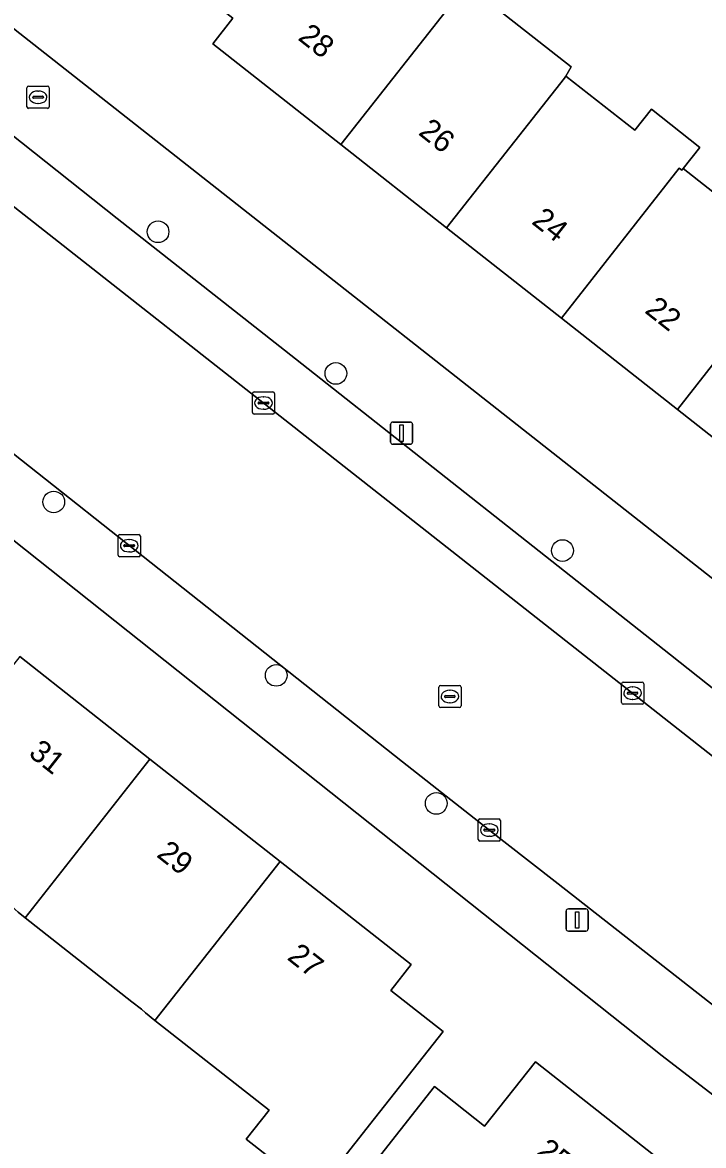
# Model space of a CAD drawing. Extents: x 159217 to 160349, y 381246 to 382172.
# Drawn here: x 160164.6 to 160195.3, y 381881.2 to 381931.9 of the extents above; entities that cross this region are included whole.
import ezdxf

# ---------------------------------------------------------------- set-up
doc = ezdxf.new("R2010")
doc.units = 0
for name, color, linetype in [('IMGEO_Boom', 7, 'Continuous'), ('IMGEO_Brandkraan', 7, 'Continuous'), ('IMGEO_Erf', 7, 'Continuous'), ('IMGEO_Kolk', 7, 'Continuous'), ('IMGEO_Lichtmast', 7, 'Continuous'), ('IMGEO_Pand', 7, 'Continuous'), ('IMGEO_Pand_nummerreeks', 7, 'Continuous'), ('IMGEO_Parkeervlak_open', 7, 'Continuous'), ('IMGEO_Rijbaan_lokaal_gesloten', 7, 'Continuous'), ('IMGEO_Rioolput', 7, 'Continuous'), ('IMGEO_Voetpad_open', 7, 'Continuous')]:
    doc.layers.add(name, color=color, linetype=linetype)

msp = doc.modelspace()

# ---------------------------------------------------------------- linework, layer by layer
at = {"layer": 'IMGEO_Boom'}
for centre in [(160170.722, 381922.438), (160178.742, 381916.05), (160166.017, 381910.251), (160188.965, 381908.058), (160176.051, 381902.43), (160183.272, 381896.656)]:
    msp.add_circle(centre, 0.489, dxfattribs=at)
at = {"layer": 'IMGEO_Brandkraan'}
for p, q in [((160164.81, 381928.082), (160164.81, 381928.934)), ((160164.885, 381929.008), (160165.737, 381929.008)), ((160165.811, 381928.934), (160165.811, 381928.082)), ((160165.069, 381928.502), (160165.069, 381928.514)), ((160165.507, 381928.465), (160165.109, 381928.465)), ((160165.112, 381928.551), (160165.51, 381928.551)), ((160165.298, 381928.788), (160165.323, 381928.788)), ((160165.553, 381928.514), (160165.553, 381928.502)), ((160165.737, 381928.008), (160164.885, 381928.008)), ((160165.321, 381928.228), (160165.296, 381928.228))]:
    msp.add_line(p, q, dxfattribs=at)
for points in [[(160164.81, 381928.082), (160164.81, 381928.934)], [(160164.885, 381929.008), (160165.737, 381929.008)], [(160165.811, 381928.934), (160165.811, 381928.082)], [(160165.737, 381928.008), (160164.885, 381928.008)]]:
    msp.add_lwpolyline(points, dxfattribs=at)
for centre, radius, start, end in [((160164.887, 381928.932), 0.0765, 91.552, 178.448), ((160164.887, 381928.932), 0.0765, 91.552, 178.448), ((160165.735, 381928.932), 0.0765, 1.552, 88.448), ((160165.735, 381928.932), 0.0765, 1.552, 88.448), ((160165.109, 381928.511), 0.0403, 85.8775, 175.7526), ((160165.106, 381928.501), 0.0366, 178.938, 274.7102), ((160165.51, 381928.508), 0.043, 264.8664, 352.4533), ((160165.514, 381928.513), 0.0386, 1.7309, 96.639), ((160164.887, 381928.084), 0.0765, 181.552, 268.448), ((160164.887, 381928.084), 0.0765, 181.552, 268.448), ((160165.735, 381928.084), 0.0765, 271.552, 358.448), ((160165.735, 381928.084), 0.0765, 271.552, 358.448)]:
    msp.add_arc(centre, radius, start, end, dxfattribs=at)
for centre, major_axis, ratio, start_param, end_param in [((160165.297, 381928.508), (-0.387, 0.002), 0.722429, 4.712389, 7.853982), ((160165.322, 381928.508), (-0.39, 0.002), 0.717154, 1.570796, 4.712389)]:
    msp.add_ellipse(centre, major_axis=major_axis, ratio=ratio, start_param=start_param, end_param=end_param, dxfattribs=at)
at = {"layer": 'IMGEO_Erf'}
for points in [[(160120.164, 381966.268), (160212.178, 381893.858)], [(160219.096, 381895.147), (160219.519, 381895.95), (160219.947, 381896.793), (160220.216, 381901.744), (160218.23, 381901.872), (160218.109, 381899.787), (160216.702, 381899.869), (160215.136, 381897.904), (160199.379, 381910.303), (160194.15, 381914.418), (160188.913, 381918.539), (160183.733, 381922.615), (160178.962, 381926.37), (160173.189, 381930.913), (160174.1, 381932.07), (160171.561, 381934.068)], [(160184.639, 381933.592), (160189.36, 381929.877), (160189.122, 381929.462), (160192.229, 381927.017), (160192.978, 381927.969), (160195.164, 381926.248), (160194.413, 381925.294), (160197.374, 381922.964)], [(160212.631, 381870.524), (160193.459, 381885.263), (160149.197, 381920.443)], [(160164.49, 381903.277), (160170.358, 381898.657), (160176.226, 381894.037), (160182.136, 381889.384), (160181.221, 381888.221), (160183.576, 381886.367), (160180.483, 381882.439), (160177.823, 381879.06), (160174.703, 381881.517), (160175.729, 381882.819), (160170.584, 381886.869), (160170.149, 381887.212), (160169.971, 381887.369), (160169.536, 381887.712), (160164.724, 381891.501), (160164.412, 381891.746)], [(160180.093, 381879.951), (160183.185, 381883.879), (160185.45, 381882.096), (160187.741, 381885.005), (160193.073, 381880.808)]]:
    msp.add_lwpolyline(points, dxfattribs=at)
at = {"layer": 'IMGEO_Kolk'}
for p, q in [((160175.051, 381915.216), (160175.903, 381915.216)), ((160174.976, 381914.29), (160174.976, 381915.142)), ((160175.235, 381914.71), (160175.235, 381914.722)), ((160175.278, 381914.759), (160175.676, 381914.759)), ((160175.464, 381914.996), (160175.489, 381914.996)), ((160175.719, 381914.722), (160175.719, 381914.71)), ((160175.977, 381915.142), (160175.977, 381914.29)), ((160175.903, 381914.216), (160175.051, 381914.216)), ((160175.673, 381914.673), (160175.275, 381914.673)), ((160175.487, 381914.436), (160175.462, 381914.436)), ((160168.923, 381907.854), (160168.923, 381908.706)), ((160168.998, 381908.78), (160169.85, 381908.78)), ((160169.924, 381908.706), (160169.924, 381907.854)), ((160169.182, 381908.274), (160169.182, 381908.286)), ((160169.62, 381908.237), (160169.222, 381908.237)), ((160169.225, 381908.323), (160169.623, 381908.323)), ((160169.411, 381908.56), (160169.436, 381908.56)), ((160169.666, 381908.286), (160169.666, 381908.274)), ((160169.85, 381907.78), (160168.998, 381907.78)), ((160169.434, 381908), (160169.409, 381908)), ((160191.626, 381901.201), (160191.626, 381902.053)), ((160191.701, 381902.127), (160192.553, 381902.127)), ((160192.627, 381902.053), (160192.627, 381901.201)), ((160191.885, 381901.621), (160191.885, 381901.633)), ((160192.323, 381901.584), (160191.925, 381901.584)), ((160191.928, 381901.67), (160192.326, 381901.67)), ((160192.114, 381901.907), (160192.139, 381901.907)), ((160192.369, 381901.633), (160192.369, 381901.621)), ((160192.553, 381901.127), (160191.701, 381901.127)), ((160192.137, 381901.347), (160192.112, 381901.347)), ((160185.164, 381895.027), (160185.164, 381895.879)), ((160185.239, 381895.953), (160186.091, 381895.953)), ((160185.423, 381895.447), (160185.423, 381895.459)), ((160185.466, 381895.496), (160185.864, 381895.496)), ((160185.652, 381895.733), (160185.677, 381895.733)), ((160185.907, 381895.459), (160185.907, 381895.447)), ((160186.165, 381895.879), (160186.165, 381895.027)), ((160186.091, 381894.953), (160185.239, 381894.953)), ((160185.861, 381895.41), (160185.463, 381895.41)), ((160185.675, 381895.173), (160185.65, 381895.173))]:
    msp.add_line(p, q, dxfattribs=at)
for points in [[(160175.051, 381915.216), (160175.903, 381915.216)], [(160174.976, 381914.29), (160174.976, 381915.142)], [(160175.977, 381915.142), (160175.977, 381914.29)], [(160175.903, 381914.216), (160175.051, 381914.216)], [(160168.923, 381907.854), (160168.923, 381908.706)], [(160168.998, 381908.78), (160169.85, 381908.78)], [(160169.924, 381908.706), (160169.924, 381907.854)], [(160169.85, 381907.78), (160168.998, 381907.78)], [(160191.626, 381901.201), (160191.626, 381902.053)], [(160191.701, 381902.127), (160192.553, 381902.127)], [(160192.627, 381902.053), (160192.627, 381901.201)], [(160192.553, 381901.127), (160191.701, 381901.127)], [(160185.164, 381895.027), (160185.164, 381895.879)], [(160185.239, 381895.953), (160186.091, 381895.953)], [(160186.165, 381895.879), (160186.165, 381895.027)], [(160186.091, 381894.953), (160185.239, 381894.953)]]:
    msp.add_lwpolyline(points, dxfattribs=at)
for centre, radius, start, end in [((160175.053, 381915.14), 0.0765, 91.552, 178.448), ((160175.053, 381915.14), 0.0765, 91.552, 178.448), ((160175.901, 381915.14), 0.0765, 1.552, 88.448), ((160175.901, 381915.14), 0.0765, 1.552, 88.448), ((160175.275, 381914.719), 0.0403, 85.8775, 175.7526), ((160175.272, 381914.709), 0.0366, 178.938, 274.7102), ((160175.676, 381914.716), 0.043, 264.8664, 352.4533), ((160175.68, 381914.721), 0.0386, 1.7309, 96.639), ((160175.053, 381914.292), 0.0765, 181.552, 268.448), ((160175.053, 381914.292), 0.0765, 181.552, 268.448), ((160175.901, 381914.292), 0.0765, 271.552, 358.448), ((160175.901, 381914.292), 0.0765, 271.552, 358.448), ((160169, 381908.704), 0.0765, 91.552, 178.448), ((160169, 381908.704), 0.0765, 91.552, 178.448), ((160169.848, 381908.704), 0.0765, 1.552, 88.448), ((160169.848, 381908.704), 0.0765, 1.552, 88.448), ((160169.222, 381908.283), 0.0403, 85.8775, 175.7526), ((160169.219, 381908.273), 0.0366, 178.938, 274.7102), ((160169.623, 381908.28), 0.043, 264.8664, 352.4533), ((160169.627, 381908.285), 0.0386, 1.7309, 96.639), ((160169, 381907.856), 0.0765, 181.552, 268.448), ((160169, 381907.856), 0.0765, 181.552, 268.448), ((160169.848, 381907.856), 0.0765, 271.552, 358.448), ((160169.848, 381907.856), 0.0765, 271.552, 358.448), ((160191.703, 381902.051), 0.0765, 91.552, 178.448), ((160191.703, 381902.051), 0.0765, 91.552, 178.448), ((160192.551, 381902.051), 0.0765, 1.552, 88.448), ((160192.551, 381902.051), 0.0765, 1.552, 88.448), ((160191.925, 381901.63), 0.0403, 85.8775, 175.7526), ((160191.922, 381901.62), 0.0366, 178.938, 274.7102), ((160192.326, 381901.627), 0.043, 264.8664, 352.4533), ((160192.33, 381901.632), 0.0386, 1.7309, 96.639), ((160191.703, 381901.203), 0.0765, 181.552, 268.448), ((160191.703, 381901.203), 0.0765, 181.552, 268.448), ((160192.551, 381901.203), 0.0765, 271.552, 358.448), ((160192.551, 381901.203), 0.0765, 271.552, 358.448), ((160185.241, 381895.877), 0.0765, 91.552, 178.448), ((160185.241, 381895.877), 0.0765, 91.552, 178.448), ((160185.463, 381895.456), 0.0403, 85.8775, 175.7526), ((160185.868, 381895.458), 0.0386, 1.7309, 96.639), ((160186.089, 381895.877), 0.0765, 1.552, 88.448), ((160186.089, 381895.877), 0.0765, 1.552, 88.448), ((160185.241, 381895.029), 0.0765, 181.552, 268.448), ((160185.241, 381895.029), 0.0765, 181.552, 268.448), ((160185.46, 381895.446), 0.0366, 178.938, 274.7102), ((160185.864, 381895.453), 0.043, 264.8664, 352.4533), ((160186.089, 381895.029), 0.0765, 271.552, 358.448), ((160186.089, 381895.029), 0.0765, 271.552, 358.448)]:
    msp.add_arc(centre, radius, start, end, dxfattribs=at)
for centre, major_axis, ratio, start_param, end_param in [((160175.463, 381914.716), (-0.387, 0.002), 0.722429, 4.712389, 7.853982), ((160175.488, 381914.716), (-0.39, 0.002), 0.717154, 1.570796, 4.712389), ((160169.41, 381908.28), (-0.387, 0.002), 0.722429, 4.712389, 7.853982), ((160169.435, 381908.28), (-0.39, 0.002), 0.717154, 1.570796, 4.712389), ((160192.113, 381901.627), (-0.387, 0.002), 0.722429, 4.712389, 7.853982), ((160192.138, 381901.627), (-0.39, 0.002), 0.717154, 1.570796, 4.712389), ((160185.651, 381895.453), (-0.387, 0.002), 0.722429, 4.712389, 7.853982), ((160185.676, 381895.453), (-0.39, 0.002), 0.717154, 1.570796, 4.712389)]:
    msp.add_ellipse(centre, major_axis=major_axis, ratio=ratio, start_param=start_param, end_param=end_param, dxfattribs=at)
at = {"layer": 'IMGEO_Lichtmast'}
for p, q in [((160181.212, 381912.954), (160181.212, 381913.754)), ((160181.212, 381913.754), (160181.212, 381912.954)), ((160181.312, 381913.854), (160182.102, 381913.854)), ((160182.102, 381913.854), (160181.312, 381913.854)), ((160182.202, 381913.754), (160182.202, 381912.954)), ((160182.202, 381912.954), (160182.202, 381913.754)), ((160182.102, 381912.854), (160181.312, 381912.854)), ((160181.312, 381912.854), (160182.102, 381912.854)), ((160189.129, 381890.995), (160189.129, 381891.795)), ((160189.129, 381891.795), (160189.129, 381890.995)), ((160189.229, 381891.895), (160190.019, 381891.895)), ((160190.019, 381891.895), (160189.229, 381891.895)), ((160190.119, 381891.795), (160190.119, 381890.995)), ((160190.119, 381890.995), (160190.119, 381891.795)), ((160190.019, 381890.895), (160189.229, 381890.895)), ((160189.229, 381890.895), (160190.019, 381890.895))]:
    msp.add_line(p, q, dxfattribs=at)
for points in [[(160181.632, 381913.729), (160181.782, 381913.729), (160181.782, 381912.979), (160181.632, 381912.979), (160181.632, 381913.729)], [(160189.549, 381891.77), (160189.699, 381891.77), (160189.699, 381891.02), (160189.549, 381891.02), (160189.549, 381891.77)]]:
    msp.add_lwpolyline(points, dxfattribs=at)
for centre, start, end in [((160181.312, 381913.754), 90, 180), ((160181.312, 381913.754), 90, 180), ((160182.102, 381913.754), 0, 90), ((160182.102, 381913.754), 360, 90), ((160181.312, 381912.954), 180, 270), ((160181.312, 381912.954), 180, 270), ((160182.102, 381912.954), 270, 0), ((160182.102, 381912.954), 270, 0), ((160189.229, 381891.795), 90, 180), ((160189.229, 381891.795), 90, 180), ((160190.019, 381891.795), 0, 90), ((160190.019, 381891.795), 360, 90), ((160189.229, 381890.995), 180, 270), ((160189.229, 381890.995), 180, 270), ((160190.019, 381890.995), 270, 0), ((160190.019, 381890.995), 270, 0)]:
    msp.add_arc(centre, 0.1, start, end, dxfattribs=at)
at = {"layer": 'IMGEO_Pand'}
for points in [[(160179.596, 381938.692), (160176.917, 381940.8), (160175.734, 381939.385), (160171.561, 381934.068), (160174.1, 381932.07), (160173.189, 381930.913), (160178.962, 381926.37), (160184.278, 381933.126), (160184.639, 381933.592), (160186.58, 381936.059), (160180.987, 381940.46)], [(160183.733, 381922.615), (160189.052, 381929.374), (160189.122, 381929.462), (160189.36, 381929.877), (160184.639, 381933.592), (160184.278, 381933.126), (160178.962, 381926.37)], [(160183.733, 381922.615), (160188.913, 381918.539), (160194.234, 381925.302), (160194.346, 381925.212), (160194.413, 381925.294), (160195.164, 381926.248), (160192.978, 381927.969), (160192.229, 381927.017), (160189.122, 381929.462), (160189.052, 381929.374)], [(160194.413, 381925.294), (160194.346, 381925.212), (160194.234, 381925.302), (160188.913, 381918.539), (160194.15, 381914.418), (160200.26, 381922.219), (160200.101, 381922.344), (160198.116, 381923.906), (160197.374, 381922.964)], [(160205.486, 381918.071), (160206.639, 381919.557), (160201.368, 381923.647), (160200.26, 381922.219), (160194.15, 381914.418), (160199.379, 381910.303)], [(160170.358, 381898.657), (160164.49, 381903.277), (160158.887, 381896.159), (160163.933, 381892.186), (160164.282, 381891.866), (160164.412, 381891.746), (160164.724, 381891.501)], [(160176.226, 381894.037), (160170.358, 381898.657), (160164.724, 381891.501), (160169.536, 381887.712), (160169.971, 381887.369), (160170.149, 381887.212), (160170.584, 381886.869)], [(160170.584, 381886.869), (160175.729, 381882.819), (160174.703, 381881.517), (160177.823, 381879.06), (160180.483, 381882.439), (160183.576, 381886.367), (160181.221, 381888.221), (160182.136, 381889.384), (160176.226, 381894.037)], [(160193.073, 381880.808), (160187.741, 381885.005), (160185.45, 381882.096), (160183.185, 381883.879), (160180.093, 381879.951), (160176.593, 381875.506), (160179.019, 381873.596), (160181.329, 381876.53), (160186.343, 381872.582), (160186.476, 381872.751), (160186.633, 381872.626)]]:
    msp.add_lwpolyline(points, close=True, dxfattribs=at)
at = {"layer": 'IMGEO_Parkeervlak_open'}
for points in [[(160101.441, 381972.915), (160142.8, 381940.403), (160158.477, 381928.078), (160209.032, 381888.323), (160209.912, 381887.8)], [(160207.982, 381892.133), (160193.834, 381903.352), (160176.929, 381916.708), (160168.874, 381923.038), (160159.725, 381930.297), (160141.712, 381944.521), (160123.544, 381958.928), (160116.887, 381964.196)]]:
    msp.add_lwpolyline(points, dxfattribs=at)
at = {"layer": 'IMGEO_Rijbaan_lokaal_gesloten'}
msp.add_lwpolyline([(160158.477, 381928.078), (160153.073, 381921.227), (160153.218, 381921.112), (160181.742, 381898.529), (160186.323, 381894.939), (160188.766, 381893.025), (160205.633, 381879.806), (160211.317, 381887.059), (160210.848, 381887.246), (160209.912, 381887.8), (160209.032, 381888.323)], close=True, dxfattribs=at)
at = {"layer": 'IMGEO_Rioolput'}
for p, q in [((160183.387, 381901.051), (160183.387, 381901.903)), ((160183.462, 381901.977), (160184.314, 381901.977)), ((160183.875, 381901.757), (160183.9, 381901.757)), ((160184.388, 381901.903), (160184.388, 381901.051)), ((160183.646, 381901.471), (160183.646, 381901.483)), ((160184.084, 381901.434), (160183.686, 381901.434)), ((160183.689, 381901.52), (160184.087, 381901.52)), ((160183.898, 381901.197), (160183.873, 381901.197)), ((160184.13, 381901.483), (160184.13, 381901.471)), ((160184.314, 381900.977), (160183.462, 381900.977))]:
    msp.add_line(p, q, dxfattribs=at)
for points in [[(160183.387, 381901.051), (160183.387, 381901.903)], [(160183.462, 381901.977), (160184.314, 381901.977)], [(160184.388, 381901.903), (160184.388, 381901.051)], [(160184.314, 381900.977), (160183.462, 381900.977)]]:
    msp.add_lwpolyline(points, dxfattribs=at)
for centre, radius, start, end in [((160183.464, 381901.901), 0.0765, 91.552, 178.448), ((160183.464, 381901.901), 0.0765, 91.552, 178.448), ((160184.312, 381901.901), 0.0765, 1.552, 88.448), ((160184.312, 381901.901), 0.0765, 1.552, 88.448), ((160183.464, 381901.053), 0.0765, 181.552, 268.448), ((160183.464, 381901.053), 0.0765, 181.552, 268.448), ((160183.686, 381901.48), 0.0403, 85.8775, 175.7526), ((160183.683, 381901.47), 0.0366, 178.938, 274.7102), ((160184.087, 381901.477), 0.043, 264.8664, 352.4533), ((160184.091, 381901.482), 0.0386, 1.7309, 96.639), ((160184.312, 381901.053), 0.0765, 271.552, 358.448), ((160184.312, 381901.053), 0.0765, 271.552, 358.448)]:
    msp.add_arc(centre, radius, start, end, dxfattribs=at)
for centre, major_axis, ratio, start_param, end_param in [((160183.874, 381901.477), (-0.387, 0.002), 0.722429, 4.712389, 7.853982), ((160183.899, 381901.477), (-0.39, 0.002), 0.717154, 1.570796, 4.712389)]:
    msp.add_ellipse(centre, major_axis=major_axis, ratio=ratio, start_param=start_param, end_param=end_param, dxfattribs=at)
at = {"layer": 'IMGEO_Voetpad_open'}
for points in [[(160212.838, 381893.504), (160212.178, 381893.858), (160120.164, 381966.268), (160118.948, 381967.225), (160100.451, 381981.781), (160097.43, 381976.606)], [(160106.851, 381972.132), (160111.993, 381968.07), (160112.566, 381968.792), (160117.457, 381964.915), (160116.887, 381964.196), (160123.544, 381958.928), (160141.712, 381944.521), (160159.725, 381930.297), (160168.874, 381923.038), (160176.929, 381916.708), (160193.834, 381903.352), (160207.982, 381892.133)], [(160146.28, 381922.78), (160149.197, 381920.443), (160193.459, 381885.263), (160212.631, 381870.524)], [(160215.106, 381865.187), (160216.053, 381871.639), (160205.633, 381879.806), (160188.766, 381893.025), (160186.323, 381894.939), (160181.742, 381898.529), (160153.218, 381921.112)]]:
    msp.add_lwpolyline(points, dxfattribs=at)

# ---------------------------------------------------------------- texts
at = {"layer": 'IMGEO_Pand_nummerreeks'}
for s, rotation, p in [('28', 321.8009, (160176.987, 381931.131)), ('26', 321.7993, (160182.422, 381926.853)), ('24', 321.7993, (160187.527, 381922.836)), ('22', 321.7993, (160192.629, 381918.821)), ('31', 321.7837, (160164.834, 381898.831)), ('29', 321.7837, (160170.613, 381894.281)), ('27', 321.7865, (160176.502, 381889.645)), ('25', 321.7925, (160187.728, 381880.841))]:
    msp.add_text(s, height=1, rotation=rotation, dxfattribs=at).set_placement(p)

doc.saveas('drawing.dxf')
